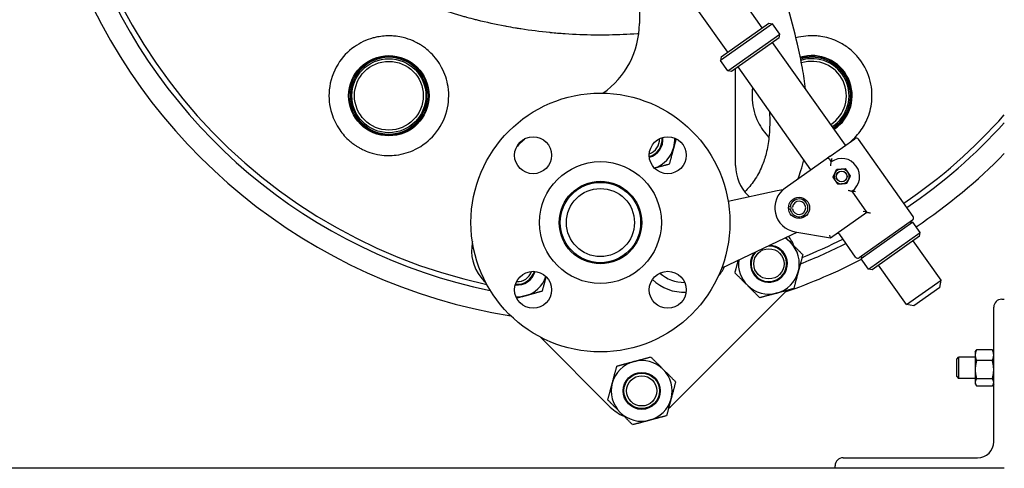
# Model space of a CAD drawing. Header units: inches. Extents: x 24 to 1128, y -69 to 748.
# Tile 527 of 656: x 960 to 984, y 156 to 166. Entities that reach past the tile are written whole.
import ezdxf

# ---------------------------------------------------------------- set-up
doc = ezdxf.new("R2010")
doc.units = ezdxf.units.IN
doc.header["$LTSCALE"] = 32
doc.header["$MEASUREMENT"] = 0
doc.layers.add('Visible (ANSI)', color=7, linetype='Continuous', lineweight=30)

msp = doc.modelspace()

# ---------------------------------------------------------------- linework, layer by layer
at = {"layer": 'Visible (ANSI)'}
for p, q in [((974.95566, 167.78285), (974.95566, 166.25206)), ((977.85874, 166.15337), (977.18002, 167.11252)), ((977.04245, 165.57574), (976.36373, 166.53489)), ((978.09892, 166.24676), (976.87447, 165.38031)), ((976.88939, 165.46743), (978.0118, 166.26168)), ((978.0118, 166.26168), (978.09892, 166.24676)), ((978.27221, 166.00187), (978.09892, 166.24676)), ((977.04776, 165.13542), (978.27221, 166.00187)), ((978.25729, 165.91475), (977.13488, 165.12051)), ((978.25729, 165.91475), (978.27221, 166.00187)), ((979.82566, 163.37378), (978.10424, 165.80645)), ((976.88939, 165.46743), (976.87447, 165.38031)), ((977.04776, 165.13542), (976.87447, 165.38031)), ((979.00936, 162.79615), (977.28794, 165.22881)), ((977.13488, 165.12051), (977.04776, 165.13542)), ((977.23066, 162.89376), (977.23066, 165.18828)), ((979.46139, 163.11602), (980.04544, 163.52931)), ((981.42357, 161.68997), (980.13256, 163.51439)), ((979.36649, 163.04886), (978.39714, 162.36292)), ((979.46139, 163.11602), (979.36649, 163.04886)), ((979.48971, 162.98293), (979.45361, 163.03395)), ((978.21506, 162.29526), (977.05313, 162.04781)), ((978.3474, 162.32344), (978.21506, 162.29526)), ((980.33306, 161.79114), (979.9807, 162.28908)), ((977.55543, 162.15478), (977.52355, 162.18666)), ((978.48106, 161.9234), (978.52081, 161.91862)), ((978.52113, 161.86599), (978.48144, 161.86073)), ((978.52081, 161.91862), (978.57439, 161.91218)), ((978.57463, 161.87307), (978.52113, 161.86599)), ((979.47335, 161.18279), (980.33306, 161.79114)), ((980.33306, 161.79114), (980.24594, 161.80605)), ((980.33308, 161.7911), (980.33306, 161.79114)), ((981.40866, 161.60285), (980.15279, 160.71416)), ((981.42031, 161.55306), (980.19587, 160.68661)), ((981.35427, 161.56436), (981.42031, 161.55306)), ((981.5936, 161.30817), (981.42031, 161.55306)), ((976.89739, 160.46559), (978.56617, 161.26175)), ((978.56617, 161.26175), (978.68394, 161.31794)), ((978.63224, 161.3268), (979.47335, 161.18279)), ((980.06567, 160.72908), (979.6902, 161.25967)), ((980.36916, 160.44172), (981.5936, 161.30817)), ((981.57868, 161.22105), (981.5936, 161.30817)), ((979.47335, 161.18279), (979.45839, 161.24876)), ((981.57868, 161.22105), (980.45628, 160.4268)), ((982.08413, 160.18216), (981.42563, 161.11274)), ((980.20717, 160.75265), (980.19587, 160.68661)), ((980.36916, 160.44172), (980.19587, 160.68661)), ((980.45628, 160.4268), (980.36916, 160.44172)), ((981.26783, 159.60453), (980.60933, 160.53511)), ((971.28294, 160.16826), (971.32279, 160.12841)), ((981.26783, 159.60453), (982.08413, 160.18216)), ((982.0543, 160.00792), (982.08413, 160.18216)), ((975.68209, 157.18332), (978.39738, 159.89861)), ((982.0543, 160.00792), (981.44208, 159.5747)), ((983.51953, 159.73367), (983.57953, 159.73367)), ((981.44208, 159.5747), (981.26783, 159.60453)), ((983.32953, 156.36367), (983.32953, 159.54367)), ((972.61677, 158.83442), (974.26788, 157.18332)), ((982.89153, 158.48367), (982.91124, 158.51781)), ((982.89153, 158.48367), (982.89153, 158.41039)), ((983.29604, 158.53896), (982.92503, 158.53896)), ((983.32953, 158.48367), (983.30982, 158.51781)), ((982.45453, 158.31148), (982.5003, 158.35867)), ((982.45453, 157.90586), (982.45453, 158.31148)), ((982.5003, 158.35867), (982.5003, 157.85867)), ((982.89153, 158.35867), (982.5003, 158.35867)), ((982.89153, 158.41039), (982.89153, 158.06668)), ((983.29604, 158.28183), (982.92503, 158.28183)), ((982.89153, 158.06668), (982.89153, 157.76496)), ((982.45453, 157.90586), (982.5003, 157.85867)), ((982.89153, 157.85867), (982.5003, 157.85867)), ((983.29604, 157.85154), (982.92503, 157.85154)), ((982.89153, 157.76496), (982.89153, 157.73367)), ((982.89153, 157.73367), (982.91124, 157.69953)), ((983.29604, 157.67838), (982.92503, 157.67838)), ((983.32953, 157.73367), (983.30982, 157.69953)), ((979.76953, 155.98367), (982.94953, 155.98367)), ((979.57953, 155.73367), (917.53453, 155.73367)), ((979.57953, 155.73367), (979.57953, 155.79367)), ((983.57953, 155.73367), (979.57953, 155.73367))]:
    msp.add_line(p, q, dxfattribs=at)
for centre, radius in [((969.03453, 164.54617), 0.95), ((969.03453, 164.54617), 0.93437), ((969.03453, 164.54617), 0.875), ((969.03453, 164.54617), 0.8125), ((974.03453, 161.54617), 3.06), ((972.44354, 163.13716), 0.4375), ((975.62552, 163.13716), 0.4375), ((974.03453, 161.54617), 1.44), ((979.73521, 162.636), 0.12795), ((979.73521, 162.636), 0.12575), ((974.03453, 161.54617), 0.975), ((974.03453, 161.54617), 0.95), ((974.03453, 161.54617), 0.805), ((978.72928, 161.89355), 0.25), ((978.01554, 160.57036), 0.3575), ((972.44354, 159.95518), 0.4375), ((975.62552, 159.95518), 0.4375), ((975.01034, 157.56516), 0.43764), ((975.01034, 157.56516), 0.42), ((975.01034, 157.56516), 0.3575)]:
    msp.add_circle(centre, radius, dxfattribs=at)
for centre, radius, start, end in [((974.03453, 172.54617), 12.75, 103.608961, 257.832657), ((974.03453, 172.54617), 13.375, 200.472453, 260.876039), ((974.03453, 172.54617), 12.875, 201.305447, 258.337129), ((972.95566, 166.25206), 2, 304.592698, 0), ((969.03453, 164.54617), 0.9075, 90, 270), ((969.03453, 164.54617), 0.9075, 270, 90), ((979.03453, 164.54617), 0.95, 303.38893, 106.860064), ((979.03453, 164.54617), 0.93437, 303.357224, 106.948168), ((979.03453, 164.54617), 0.9075, 90, 107.109981), ((979.03453, 164.54617), 0.9075, 303.300133, 90), ((979.03453, 164.54617), 0.875, 303.226406, 107.324597), ((979.03453, 164.54617), 0.8125, 303.068033, 107.80486), ((974.03453, 172.54617), 12.75, 304.209033, 318.471623), ((974.03453, 172.54617), 12.875, 304.219473, 317.84733), ((974.97766, 160.60304), 4, 132.959797, 137.040203), ((975.07398, 163.51193), 0.42, 285.893541, 5.715249), ((975.07398, 163.51193), 0.3575, 288.860153, 2.748636), ((975.07398, 163.51193), 0.43764, 285.449377, 6.159412), ((975.07398, 163.51193), 0.719, 345, 2.365047), ((980.08155, 163.47829), 0.0625, 35.284259, 125.284259), ((975.07398, 163.51193), 0.719, 289.243742, 345), ((974.03453, 172.54617), 13.375, 303.909005, 315.53225), ((978.23066, 162.89376), 1, 180, 225), ((979.40259, 162.99784), 0.0625, 35.284259, 125.284259), ((979.73521, 162.636), 0.425, 305.284259, 125.284259), ((979.73521, 162.636), 0.17717, 154.637615, 214.637615), ((979.73521, 162.636), 0.17717, 94.637615, 154.637615), ((979.73521, 162.636), 0.17717, 34.637615, 94.637615), ((979.73521, 162.636), 0.17717, 334.637615, 34.637615), ((979.73521, 162.636), 0.17717, 214.637615, 274.637615), ((979.73521, 162.636), 0.17717, 274.637615, 334.637615), ((978.72928, 161.89355), 0.575, 125.284259, 260.284259), ((978.72928, 161.89355), 0.20996, 187.543354, 173.143344), ((978.72928, 161.89355), 0.156, 187.543354, 173.143344), ((981.37256, 161.65387), 0.0625, 305.284259, 35.284259), ((979.63919, 161.22357), 0.0625, 35.284259, 125.284259), ((974.97766, 160.60304), 4, 172.93826, 174.791819), ((978.01554, 160.57036), 0.719, 45, 58.061235), ((977.69027, 160.60572), 1, 22.518043, 37.91739), ((978.01554, 160.57036), 0.719, 345, 45), ((974.03453, 172.54617), 12.875, 291.530926, 296.785567), ((974.03453, 172.54617), 12.75, 291.948178, 296.701621), ((971.99005, 160.87536), 1, 174.791819, 225), ((978.01554, 160.57036), 0.43764, 143.366795, 87.643937), ((978.01554, 160.57036), 0.42, 138.401275, 92.609457), ((978.01554, 160.57036), 0.719, 172.949496, 225), ((974.03453, 172.54617), 13.375, 289.066187, 297.459138), ((980.11668, 160.76518), 0.0625, 215.284259, 305.284259), ((972.06878, 160.50672), 0.43764, 263.840588, 344.550623), ((972.06878, 160.50672), 0.42, 264.284751, 344.106459), ((972.06878, 160.50672), 0.3575, 267.251364, 341.139847), ((976.00707, 160.96876), 0.8375, 227.453176, 271.290223), ((976.00707, 160.96876), 1.07, 318.934698, 333.995965), ((978.01554, 160.57036), 0.719, 285, 345), ((972.06878, 160.50672), 0.719, 285, 340.756258), ((976.00707, 160.96876), 1.07, 225.933116, 272.810282), ((978.01554, 160.57036), 0.719, 225, 285), ((977.69027, 160.60572), 1, 315, 318.140082), ((972.06878, 160.50672), 0.719, 267.634953, 285), ((983.51953, 159.54367), 0.19, 90, 180), ((975.01034, 157.56516), 0.719, 105, 165), ((975.01034, 157.56516), 0.719, 45, 105), ((975.01034, 157.56516), 0.719, 345, 45), ((975.01034, 157.56516), 0.719, 165, 225), ((975.01034, 157.56516), 0.719, 285, 345), ((974.97498, 157.89043), 1, 225, 247.481957), ((974.97498, 157.89043), 1, 311.859918, 315), ((975.01034, 157.56516), 0.719, 225, 285), ((982.94953, 156.36367), 0.38, 270, 0), ((979.76953, 155.79367), 0.19, 90, 180)]:
    msp.add_arc(centre, radius, start, end, dxfattribs=at)
for points, knots in [([(974.94126, 166.01255), (974.93564, 166.01213), (974.93001, 166.01172), (974.92438, 166.01131), (974.91933, 166.01094), (974.91428, 166.01057), (974.90923, 166.01021), (974.68538, 165.99414), (974.46116, 165.98426), (974.23715, 165.98055), (974.23612, 165.98053), (974.23509, 165.98052), (974.23406, 165.9805), (974.14762, 165.97909), (974.0612, 165.9786), (973.97483, 165.97902), (973.94828, 165.97915), (973.92173, 165.97936), (973.89516, 165.97967), (973.89443, 165.97967), (973.8937, 165.97968), (973.89297, 165.97969), (973.66368, 165.98235), (973.43394, 165.99146), (973.20457, 166.00708), (973.20009, 166.00738), (973.19561, 166.00769), (973.19113, 166.008), (973.07857, 166.01579), (972.9661, 166.02515), (972.85382, 166.03607), (972.84734, 166.0367), (972.84086, 166.03734), (972.83438, 166.03798), (972.6077, 166.0604), (972.38186, 166.08919), (972.1574, 166.12433), (972.1469, 166.12598), (972.1364, 166.12764), (972.1259, 166.12931), (972.09203, 166.1347), (972.0582, 166.14024), (972.0244, 166.14593), (971.95355, 166.15784), (971.88274, 166.17041), (971.812, 166.18363), (971.79969, 166.18593), (971.78739, 166.18825), (971.77508, 166.19059), (971.55907, 166.23168), (971.34374, 166.27889), (971.12996, 166.33223), (971.11414, 166.33617), (971.09834, 166.34015), (971.08255, 166.34416), (971.01524, 166.36126), (970.94809, 166.37896), (970.88113, 166.39727), (970.8521, 166.40521), (970.82312, 166.41325), (970.79416, 166.42142), (970.77667, 166.42635), (970.75918, 166.43133), (970.74171, 166.43634), (970.53758, 166.49496), (970.33536, 166.55922), (970.13569, 166.62907), (970.13194, 166.63038), (970.12819, 166.63169), (970.12444, 166.63301), (970.10734, 166.63901), (970.09025, 166.64506), (970.07316, 166.65115), (969.98632, 166.68211), (969.89972, 166.71423), (969.81344, 166.74749), (969.79104, 166.75612), (969.76867, 166.76484), (969.74632, 166.77362), (969.68588, 166.79739), (969.62561, 166.82172), (969.56555, 166.84661), (969.55328, 166.85169), (969.54102, 166.8568), (969.52877, 166.86193), (969.4034, 166.91444), (969.27895, 166.96939), (969.15567, 167.02675), (969.13078, 167.03833), (969.10594, 167.05001), (969.08115, 167.06179), (968.99443, 167.10299), (968.90831, 167.14539), (968.8229, 167.18896), (968.79686, 167.20225), (968.77088, 167.21564), (968.74497, 167.22914), (968.67241, 167.26696), (968.60038, 167.30563), (968.52894, 167.34513), (968.48205, 167.37106), (968.43541, 167.39735), (968.38904, 167.42399), (968.31996, 167.46367), (968.2512, 167.5043), (968.18285, 167.54585), (968.15448, 167.5631), (968.12619, 167.5805), (968.09797, 167.59806), (968.02308, 167.64466), (967.94872, 167.69239), (967.87496, 167.74122), (967.84597, 167.76041), (967.81707, 167.77978), (967.78828, 167.79931), (967.70996, 167.85244), (967.63239, 167.90682), (967.55567, 167.96242), (967.46489, 168.02821), (967.37531, 168.09571), (967.28711, 168.16485), (967.25771, 168.1879), (967.22847, 168.21112), (967.19938, 168.23453), (967.13511, 168.28625), (967.07162, 168.33885), (967.00903, 168.39225), (966.9796, 168.41736), (966.95037, 168.44265), (966.92133, 168.46811), (966.91047, 168.47763), (966.89963, 168.48719), (966.88882, 168.49677), (966.88528, 168.49991), (966.88174, 168.50305), (966.8782, 168.50619), (966.8338, 168.54567), (966.78971, 168.58571), (966.74596, 168.62632), (966.65815, 168.70782), (966.57174, 168.79156), (966.48705, 168.87743), (966.45816, 168.90672), (966.42947, 168.93626), (966.40099, 168.96604), (966.34752, 169.02196), (966.2948, 169.07872), (966.2429, 169.13629), (966.23152, 169.14892), (966.22017, 169.16159), (966.20887, 169.17429), (966.19245, 169.19274), (966.17612, 169.21128), (966.15988, 169.22989), (966.06882, 169.33424), (965.98052, 169.4411), (965.89536, 169.55019), (965.86948, 169.58334), (965.84388, 169.6167), (965.81859, 169.65026), (965.80676, 169.66595), (965.795, 169.6817), (965.7833, 169.69748), (965.75817, 169.73137), (965.73336, 169.76546), (965.70886, 169.79973), (965.68454, 169.83375), (965.66054, 169.86794), (965.63686, 169.90231), (965.61481, 169.93431), (965.59296, 169.96657), (965.57134, 169.99908), (965.54785, 170.03437), (965.52463, 170.06997), (965.50167, 170.10585), (965.49137, 170.12195), (965.48112, 170.13812), (965.47092, 170.15434), (965.44847, 170.19007), (965.42628, 170.2261), (965.4044, 170.26236), (965.38759, 170.29021), (965.37095, 170.31821), (965.35451, 170.34634), (965.32989, 170.38847), (965.30569, 170.43089), (965.28193, 170.4736), (965.26195, 170.50951), (965.24228, 170.54562), (965.22293, 170.58192), (965.21321, 170.60016), (965.20356, 170.61846), (965.194, 170.6368), (965.17532, 170.67263), (965.15696, 170.70864), (965.13892, 170.74482), (965.11842, 170.78592), (965.09834, 170.82723), (965.07869, 170.86876), (965.06293, 170.90207), (965.04743, 170.93552), (965.03222, 170.9691), (965.01608, 171.00474), (965.00025, 171.04052), (964.98474, 171.07643), (964.97587, 171.09697), (964.96711, 171.11756), (964.95845, 171.13819), (964.94356, 171.17366), (964.92899, 171.20926), (964.91474, 171.24496), (964.88347, 171.32332), (964.85376, 171.40222), (964.82565, 171.48154), (964.81322, 171.5166), (964.80111, 171.55175), (964.78932, 171.58697), (964.78744, 171.59258), (964.78557, 171.5982), (964.7837, 171.60383), (964.77802, 171.62095), (964.7724, 171.63812), (964.76685, 171.65534), (964.75564, 171.69011), (964.7447, 171.72508), (964.73404, 171.76023), (964.70904, 171.84266), (964.68556, 171.9261), (964.66374, 172.01044), (964.66053, 172.02285), (964.65736, 172.03527), (964.65422, 172.04772), (964.64894, 172.06865), (964.64376, 172.08964), (964.63868, 172.11069), (964.63219, 172.1376), (964.62587, 172.1646), (964.61973, 172.19165), (964.61248, 172.22358), (964.60547, 172.25558), (964.59872, 172.28765), (964.56709, 172.43792), (964.54098, 172.58974), (964.52064, 172.74236), (964.51702, 172.7695), (964.51359, 172.79667), (964.51033, 172.82387), (964.48399, 173.04408), (964.46971, 173.26567), (964.46753, 173.48637), (964.46733, 173.50631), (964.46724, 173.52625), (964.46724, 173.54617)], [0.445925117, 0.445925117, 0.445925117, 0.445925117, 0.446243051, 0.446243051, 0.446243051, 0.446528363, 0.446528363, 0.446528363, 0.459174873, 0.459174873, 0.459174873, 0.459233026, 0.459233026, 0.459233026, 0.464113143, 0.464113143, 0.464113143, 0.465613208, 0.465613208, 0.465613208, 0.465654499, 0.465654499, 0.465654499, 0.478602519, 0.478602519, 0.478602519, 0.478855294, 0.478855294, 0.478855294, 0.485209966, 0.485209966, 0.485209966, 0.485576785, 0.485576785, 0.485576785, 0.498408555, 0.498408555, 0.498408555, 0.499008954, 0.499008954, 0.499008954, 0.50094645, 0.50094645, 0.50094645, 0.505007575, 0.505007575, 0.505007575, 0.505714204, 0.505714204, 0.505714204, 0.518120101, 0.518120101, 0.518120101, 0.519037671, 0.519037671, 0.519037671, 0.522947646, 0.522947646, 0.522947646, 0.52464227, 0.52464227, 0.52464227, 0.52566643, 0.52566643, 0.52566643, 0.537633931, 0.537633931, 0.537633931, 0.537858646, 0.537858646, 0.537858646, 0.538884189, 0.538884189, 0.538884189, 0.544096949, 0.544096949, 0.544096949, 0.545450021, 0.545450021, 0.545450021, 0.549108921, 0.549108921, 0.549108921, 0.549856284, 0.549856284, 0.549856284, 0.557503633, 0.557503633, 0.557503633, 0.559047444, 0.559047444, 0.559047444, 0.564448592, 0.564448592, 0.564448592, 0.566095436, 0.566095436, 0.566095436, 0.570707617, 0.570707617, 0.570707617, 0.573735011, 0.573735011, 0.573735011, 0.578244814, 0.578244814, 0.578244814, 0.580115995, 0.580115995, 0.580115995, 0.585081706, 0.585081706, 0.585081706, 0.587033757, 0.587033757, 0.587033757, 0.59234267, 0.59234267, 0.59234267, 0.598624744, 0.598624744, 0.598624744, 0.600718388, 0.600718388, 0.600718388, 0.605344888, 0.605344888, 0.605344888, 0.607520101, 0.607520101, 0.607520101, 0.608334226, 0.608334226, 0.608334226, 0.608601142, 0.608601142, 0.608601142, 0.611951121, 0.611951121, 0.611951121, 0.618675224, 0.618675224, 0.618675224, 0.620969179, 0.620969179, 0.620969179, 0.625275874, 0.625275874, 0.625275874, 0.626220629, 0.626220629, 0.626220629, 0.627592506, 0.627592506, 0.627592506, 0.635284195, 0.635284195, 0.635284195, 0.637621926, 0.637621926, 0.637621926, 0.638715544, 0.638715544, 0.638715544, 0.641064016, 0.641064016, 0.641064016, 0.643394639, 0.643394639, 0.643394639, 0.645564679, 0.645564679, 0.645564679, 0.647920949, 0.647920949, 0.647920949, 0.648978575, 0.648978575, 0.648978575, 0.651308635, 0.651308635, 0.651308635, 0.653098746, 0.653098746, 0.653098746, 0.655778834, 0.655778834, 0.655778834, 0.658031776, 0.658031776, 0.658031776, 0.659164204, 0.659164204, 0.659164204, 0.661376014, 0.661376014, 0.661376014, 0.663888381, 0.663888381, 0.663888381, 0.665904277, 0.665904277, 0.665904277, 0.668044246, 0.668044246, 0.668044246, 0.669268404, 0.669268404, 0.669268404, 0.671373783, 0.671373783, 0.671373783, 0.675994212, 0.675994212, 0.675994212, 0.678036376, 0.678036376, 0.678036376, 0.678362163, 0.678362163, 0.678362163, 0.679354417, 0.679354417, 0.679354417, 0.681358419, 0.681358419, 0.681358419, 0.686058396, 0.686058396, 0.686058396, 0.686749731, 0.686749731, 0.686749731, 0.687912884, 0.687912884, 0.687912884, 0.689400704, 0.689400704, 0.689400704, 0.691156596, 0.691156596, 0.691156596, 0.699384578, 0.699384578, 0.699384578, 0.70084809, 0.70084809, 0.70084809, 0.712699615, 0.712699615, 0.712699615, 0.713770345, 0.713770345, 0.713770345, 0.713770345]), ([(978.88497, 164.70314), (978.86455, 164.86827), (978.83886, 165.03257), (978.80927, 165.196), (978.77462, 165.38734), (978.7346, 165.57751), (978.61729, 166.08247), (978.5331, 166.39539), (978.30195, 167.18683), (978.14593, 167.66239), (977.80517, 168.6457), (977.6189, 169.15294), (977.19246, 170.28209), (976.9498, 170.90299), (976.68116, 171.58128), (976.65793, 171.63988), (976.63466, 171.69847)], [12.01822038, 12.01822038, 12.01822038, 12.01822038, 13.27601056, 13.27601056, 13.27601056, 14.7487208, 14.7487208, 17.20844318, 17.20844318, 21.01374034, 21.01374034, 25.12685102, 25.12685102, 30.20415586, 30.20415586, 30.68434538, 30.68434538, 30.68434538, 30.68434538]), ([(968.7625, 165.9352), (968.72835, 165.92851), (968.69457, 165.92058), (968.49954, 165.86726), (968.35056, 165.79572), (968.06209, 165.59246), (967.93187, 165.45288), (967.71827, 165.11031), (967.64709, 164.90126), (967.60785, 164.49998), (967.62564, 164.30965), (967.72508, 163.99082), (967.78772, 163.86008), (967.93907, 163.64221), (968.01889, 163.5529), (968.14156, 163.44724), (968.1735, 163.42203), (968.22718, 163.38332), (968.24818, 163.36902), (968.28917, 163.34268), (968.30908, 163.33058), (968.35551, 163.3039), (968.38219, 163.28969), (968.46616, 163.24834), (968.52452, 163.22435), (968.66278, 163.17792), (968.74279, 163.15878), (968.95387, 163.12687), (969.08384, 163.12599), (969.37057, 163.16163), (969.52375, 163.2089), (969.83641, 163.36389), (969.98886, 163.48364), (970.2489, 163.78914), (970.34986, 163.9803), (970.45163, 164.37158), (970.46346, 164.56536), (970.40979, 164.91642), (970.35933, 165.07102), (970.2148, 165.33997), (970.12936, 165.45473), (969.98602, 165.5956), (969.94288, 165.63317), (969.86842, 165.69045), (969.83849, 165.71167), (969.77961, 165.75007), (969.75083, 165.76741), (969.68423, 165.80439), (969.6461, 165.82335), (969.53239, 165.87366), (969.45517, 165.90007), (969.31963, 165.93381), (969.26231, 165.94433), (969.20485, 165.9513)], [0.86335203, 0.86335203, 0.86335203, 0.86335203, 1.14491927, 1.14491927, 2.51064076, 2.51064076, 4.14557022, 4.14557022, 6.05940486, 6.05940486, 7.6794995, 7.6794995, 8.85307641, 8.85307641, 9.78494384, 9.78494384, 10.09656497, 10.09656497, 10.29056056, 10.29056056, 10.46838299, 10.46838299, 10.69928088, 10.69928088, 11.18444846, 11.18444846, 11.82805016, 11.82805016, 12.87879798, 12.87879798, 14.23269861, 14.23269861, 15.91544114, 15.91544114, 17.77560371, 17.77560371, 19.38779699, 19.38779699, 20.68269143, 20.68269143, 21.78692329, 21.78692329, 22.22425567, 22.22425567, 22.50412486, 22.50412486, 22.76025152, 22.76025152, 23.08514396, 23.08514396, 23.71046915, 23.71046915, 24.16231234, 24.16231234, 24.16231234, 24.16231234]), ([(969.20485, 165.9513), (969.16501, 165.95613), (969.1251, 165.95925), (969.08525, 165.96068), (968.97545, 165.96461), (968.86722, 165.95571), (968.7625, 165.9352)], [24.16231234, 24.16231234, 24.16231234, 24.16231234, 24.47569364, 24.47569364, 24.47569364, 25.33904567, 25.33904567, 25.33904567, 25.33904567]), ([(979.23965, 165.94888), (979.20098, 165.95454), (979.16185, 165.95862), (978.96747, 165.97069), (978.80977, 165.95494), (978.656, 165.91233)], [1.09419708, 1.09419708, 1.09419708, 1.09419708, 1.40937684, 1.40937684, 2.64439541, 2.64439541, 2.64439541, 2.64439541]), ([(979.65079, 165.82284), (979.64125, 165.82745), (979.63165, 165.83195), (979.62198, 165.83635), (979.50244, 165.89079), (979.37387, 165.92927), (979.23965, 165.94888)], [24.48771332, 24.48771332, 24.48771332, 24.48771332, 24.57621302, 24.57621302, 24.57621302, 25.6704101, 25.6704101, 25.6704101, 25.6704101]), ([(979.93411, 163.45053), (979.96027, 163.47201), (979.98559, 163.49436), (980.05857, 163.56358), (980.10335, 163.61256), (980.22194, 163.76174), (980.2847, 163.86717), (980.39455, 164.11754), (980.43157, 164.26424), (980.46342, 164.59496), (980.44458, 164.7789), (980.33735, 165.13758), (980.24417, 165.31098), (980.05351, 165.53673), (979.98098, 165.60644), (979.82395, 165.72765), (979.74032, 165.77963), (979.65079, 165.82284)], [16.44440604, 16.44440604, 16.44440604, 16.44440604, 16.70487476, 16.70487476, 17.22222007, 17.22222007, 18.2055262, 18.2055262, 19.47211713, 19.47211713, 21.07467906, 21.07467906, 22.78892133, 22.78892133, 23.65688849, 23.65688849, 24.48771332, 24.48771332, 24.48771332, 24.48771332]), ([(977.63081, 164.74427), (977.61676, 164.64471), (977.61351, 164.54508), (977.63339, 164.26128), (977.68256, 164.08356), (977.82747, 163.78777), (977.91403, 163.66519), (978.01732, 163.55878)], [6.92888857, 6.92888857, 6.92888857, 6.92888857, 7.75741211, 7.75741211, 9.32854867, 9.32854867, 10.64236072, 10.64236072, 10.64236072, 10.64236072]), ([(978.02892, 164.18169), (978.03154, 164.13276), (978.03345, 164.08382), (978.03825, 163.87712), (978.03381, 163.71943), (978.00445, 163.43314), (977.98299, 163.30405), (977.92521, 163.07583), (977.89245, 162.97571), (977.80227, 162.7604), (977.7408, 162.64707), (977.60253, 162.44574), (977.52787, 162.35645), (977.44622, 162.27357)], [28.19989482, 28.19989482, 28.19989482, 28.19989482, 28.57787696, 28.57787696, 29.79697559, 29.79697559, 30.8144847, 30.8144847, 31.63890101, 31.63890101, 32.64992754, 32.64992754, 33.56228101, 33.56228101, 33.56228101, 33.56228101]), ([(978.70115, 162.57807), (978.7272, 162.64346), (978.75086, 162.70976), (978.799, 162.86119), (978.82211, 162.94671), (978.84178, 163.03295)], [6.62235745, 6.62235745, 6.62235745, 6.62235745, 7.14704919, 7.14704919, 7.80831713, 7.80831713, 7.80831713, 7.80831713]), ([(979.47793, 162.89138), (979.47794, 162.89149), (979.47795, 162.8916), (979.47881, 162.90188), (979.47983, 162.91211), (979.48201, 162.9311), (979.48316, 162.94005), (979.4854, 162.95604), (979.4865, 162.96325), (979.48814, 162.97357), (979.48874, 162.97721), (979.48951, 162.98179), (979.48971, 162.98293), (979.48971, 162.98293)], [-0.000858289, -0.000858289, -0.000858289, -0.000858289, 0, 0, 0.077760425, 0.077760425, 0.1495995, 0.1495995, 0.217375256, 0.217375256, 0.268513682, 0.268513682, 0.313545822, 0.313545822, 0.313545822, 0.313545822]), ([(979.50339, 163.06424), (979.50337, 163.06415), (979.50334, 163.06405), (979.50033, 163.05036), (979.49767, 163.03661), (979.49398, 163.0154), (979.49266, 163.00707), (979.49093, 162.99512), (979.49036, 162.99081), (979.48972, 162.98519), (979.48959, 162.98357), (979.48966, 162.98303), (979.48967, 162.98298), (979.48969, 162.98296)], [-0.290201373, -0.290201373, -0.290201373, -0.290201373, -0.289475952, -0.289475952, -0.184412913, -0.184412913, -0.110285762, -0.110285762, -0.056535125, -0.056535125, -0.01158385, -0.01158385, -0.005559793, -0.005559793, -0.005559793, -0.005559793]), ([(979.89044, 162.30842), (979.89055, 162.3084), (979.89066, 162.30837), (979.90064, 162.30576), (979.91063, 162.30332), (979.92926, 162.29905), (979.93808, 162.29716), (979.95391, 162.29396), (979.96107, 162.29259), (979.97135, 162.29071), (979.97498, 162.29007), (979.97956, 162.28927), (979.9807, 162.28908), (979.9807, 162.28908)], [-0.627949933, -0.627949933, -0.627949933, -0.627949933, -0.627091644, -0.627091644, -0.549331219, -0.549331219, -0.477492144, -0.477492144, -0.409716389, -0.409716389, -0.358577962, -0.358577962, -0.313545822, -0.313545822, -0.313545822, -0.313545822]), ([(980.06193, 162.27492), (980.06184, 162.27493), (980.06174, 162.27494), (980.05318, 162.276), (980.04473, 162.27717), (980.02867, 162.27961), (980.02094, 162.28089), (980.00619, 162.2835), (979.99912, 162.28485), (979.9892, 162.28688), (979.98575, 162.28763), (979.98178, 162.28861), (979.98082, 162.2889), (979.98072, 162.28905)], [-0.000733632, -0.000733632, -0.000733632, -0.000733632, 0, 0, 0.06511157, 0.06511157, 0.128764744, 0.128764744, 0.196958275, 0.196958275, 0.247743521, 0.247743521, 0.286887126, 0.286887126, 0.286887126, 0.286887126]), ([(980.33308, 161.7911), (980.3332, 161.79094), (980.33445, 161.79058), (980.33927, 161.78942), (980.34307, 161.78859), (980.35382, 161.7863), (980.36138, 161.78473), (980.3765, 161.78163), (980.38404, 161.7801), (980.39974, 161.77696), (980.40803, 161.77534), (980.41641, 161.77373), (980.41651, 161.77372), (980.41661, 161.7737)], [-0.293634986, -0.293634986, -0.293634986, -0.293634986, -0.248683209, -0.248683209, -0.196637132, -0.196637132, -0.1260416, -0.1260416, -0.064320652, -0.064320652, 0, 0, 0.000780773, 0.000780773, 0.000780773, 0.000780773])]:
    msp.add_open_spline(points, degree=3, knots=knots, dxfattribs=at)
for points, weights in [([(975.82259, 163.52776), (975.79499, 163.42475), (975.76848, 163.32584)], [1.01893980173, 1.0198224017, 1]), ([(975.76848, 163.32584), (975.71862, 163.13974), (975.66104, 162.92487)], [1, 1.0379548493, 1]), ([(975.66104, 162.92487), (975.47452, 162.87489), (975.31253, 162.83148)], [1, 1.03278175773, 1.00893604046]), ([(979.5313, 162.61946), (979.55478, 162.66899), (979.57512, 162.71189)], [1, 1.0379548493, 1]), ([(979.57512, 162.71189), (979.59545, 162.75479), (979.61893, 162.80432)], [1, 1.0379548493, 1]), ([(979.61893, 162.80432), (979.67357, 162.80875), (979.72088, 162.81259)], [1, 1.0379548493, 1]), ([(979.72088, 162.81259), (979.7682, 162.81643), (979.82283, 162.82086)], [1, 1.0379548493, 1]), ([(979.82283, 162.82086), (979.85399, 162.77576), (979.88097, 162.7367)], [1, 1.0379548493, 1]), ([(979.88097, 162.7367), (979.90795, 162.69764), (979.93911, 162.65254)], [1, 1.0379548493, 1]), ([(979.58944, 162.5353), (979.56246, 162.57436), (979.5313, 162.61946)], [1, 1.0379548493, 1]), ([(979.64758, 162.45115), (979.61642, 162.49625), (979.58944, 162.5353)], [1, 1.0379548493, 1]), ([(979.74953, 162.45942), (979.70221, 162.45558), (979.64758, 162.45115)], [1, 1.0379548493, 1]), ([(979.85148, 162.46769), (979.79685, 162.46326), (979.74953, 162.45942)], [1, 1.0379548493, 1]), ([(979.89529, 162.56011), (979.87496, 162.51722), (979.85148, 162.46769)], [1, 1.0379548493, 1]), ([(979.93911, 162.65254), (979.91563, 162.60301), (979.89529, 162.56011)], [1, 1.0379548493, 1]), ([(978.41371, 161.18901), (978.46947, 161.13326), (978.52395, 161.07877)], [1.01807659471, 1.01484276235, 1]), ([(978.52395, 161.07877), (978.66018, 160.94254), (978.81748, 160.78524)], [1, 1.0379548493, 1]), ([(977.2136, 160.35548), (977.25636, 160.51504), (977.29378, 160.6547)], [1, 1.02791102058, 1.01477194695]), ([(978.81748, 160.78524), (978.75991, 160.57036), (978.71004, 160.38427)], [1, 1.0379548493, 1]), ([(977.50713, 160.06195), (977.37091, 160.19818), (977.2136, 160.35548)], [1, 1.0379548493, 1]), ([(978.71004, 160.38427), (978.66018, 160.19818), (978.60261, 159.9833)], [1, 1.0379548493, 1]), ([(972.74922, 160.26818), (972.70582, 160.10618), (972.65584, 159.91966)], [1.00893604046, 1.03278175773, 1]), ([(972.65584, 159.91966), (972.44096, 159.86208), (972.25487, 159.81222)], [1, 1.0379548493, 1]), ([(977.80066, 159.76842), (977.64336, 159.92572), (977.50713, 160.06195)], [1, 1.0379548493, 1]), ([(978.20163, 159.87586), (978.01554, 159.826), (977.80066, 159.76842)], [1, 1.0379548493, 1]), ([(978.60261, 159.9833), (978.38773, 159.92572), (978.20163, 159.87586)], [1, 1.0379548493, 1]), ([(972.25487, 159.81222), (972.15595, 159.78572), (972.05294, 159.75812)], [1, 1.0198224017, 1.01893980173]), ([(982.92503, 158.53896), (982.89153, 158.47006), (982.89153, 158.41039)], [1, 1.0379548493, 1]), ([(982.91124, 158.51781), (982.91717, 158.52808), (982.92503, 158.53896)], [1.01335315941, 1.00864620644, 1]), ([(983.32953, 158.41039), (983.32953, 158.47006), (983.29604, 158.53896)], [1, 1.0379548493, 1]), ([(983.29604, 158.53896), (983.30389, 158.52808), (983.30982, 158.51781)], [1, 1.00864620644, 1.01335315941]), ([(974.42328, 158.15222), (974.63816, 158.2098), (974.82425, 158.25966)], [1, 1.0379548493, 1]), ([(974.82425, 158.25966), (975.01034, 158.30952), (975.22522, 158.3671)], [1, 1.0379548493, 1]), ([(975.22522, 158.3671), (975.38252, 158.2098), (975.51875, 158.07357)], [1, 1.0379548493, 1]), ([(982.89153, 158.41039), (982.89153, 158.35072), (982.92503, 158.28183)], [1, 1.0379548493, 1]), ([(982.92503, 158.28183), (982.89153, 158.16653), (982.89153, 158.06668)], [1, 1.0379548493, 1]), ([(983.29604, 158.28183), (983.32953, 158.35072), (983.32953, 158.41039)], [1, 1.0379548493, 1]), ([(983.32953, 158.06668), (983.32953, 158.16653), (983.29604, 158.28183)], [1, 1.0379548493, 1]), ([(974.31584, 157.75125), (974.3657, 157.93734), (974.42328, 158.15222)], [1, 1.0379548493, 1]), ([(975.51875, 158.07357), (975.65498, 157.93734), (975.81228, 157.78004)], [1, 1.0379548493, 1]), ([(982.89153, 158.06668), (982.89153, 157.96683), (982.92503, 157.85154)], [1, 1.0379548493, 1]), ([(983.29604, 157.85154), (983.32953, 157.96683), (983.32953, 158.06668)], [1, 1.0379548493, 1]), ([(975.81228, 157.78004), (975.7547, 157.56516), (975.70484, 157.37907)], [1, 1.0379548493, 1]), ([(982.92503, 157.85154), (982.89153, 157.80514), (982.89153, 157.76496)], [1, 1.0379548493, 1]), ([(983.32953, 157.76496), (983.32953, 157.80514), (983.29604, 157.85154)], [1, 1.0379548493, 1]), ([(974.2084, 157.35028), (974.26598, 157.56516), (974.31584, 157.75125)], [1, 1.0379548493, 1]), ([(982.89153, 157.76496), (982.89153, 157.72478), (982.92503, 157.67838)], [1, 1.0379548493, 1]), ([(983.29604, 157.67838), (983.32953, 157.72478), (983.32953, 157.76496)], [1, 1.0379548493, 1]), ([(974.50193, 157.05675), (974.3657, 157.19298), (974.2084, 157.35028)], [1, 1.0379548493, 1]), ([(975.70484, 157.37907), (975.65498, 157.19298), (975.5974, 156.9781)], [1, 1.0379548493, 1]), ([(974.79546, 156.76322), (974.63816, 156.92052), (974.50193, 157.05675)], [1, 1.0379548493, 1]), ([(975.19643, 156.87066), (975.01034, 156.82079), (974.79546, 156.76322)], [1, 1.0379548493, 1]), ([(975.5974, 156.9781), (975.38252, 156.92052), (975.19643, 156.87066)], [1, 1.0379548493, 1])]:
    msp.add_rational_spline(points, weights, degree=2, dxfattribs=at)

doc.saveas('drawing.dxf')
